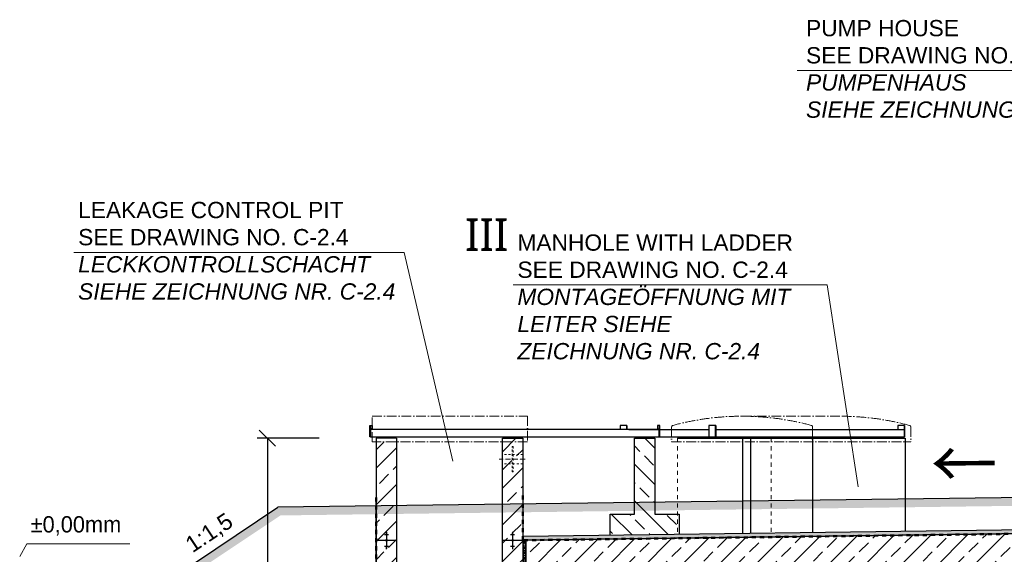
# Model space of a CAD drawing. Header units: millimetres. Extents: x -57642 to 5082813, y -177084 to 58112.
# Tile 343 of 656: x 23644 to 35738, y -38339 to -31774. Entities that reach past the tile are written whole.
import ezdxf

# ---------------------------------------------------------------- set-up
doc = ezdxf.new("R2010")
doc.units = ezdxf.units.MM
doc.linetypes.add('ACAD_ISO10W100', pattern=[18, 12, -3, 0, -3])
doc.linetypes.add('JIS_02_1.0', pattern=[2, 1, -1])
doc.layers.add('Bemaßung', color=7, linetype='Continuous', lineweight=9)
doc.layers.add('Beschriftung', color=7, linetype='Continuous', lineweight=9)
doc.styles.add('LBB3.5M1000', font='isocp.shx', dxfattribs={"height": 3.5})
doc.dimstyles.new('DIN', dxfattribs={"dimtxt": 2.5, "dimasz": 2.5, "dimexe": 1.25, "dimexo": 0.625, "dimtad": 1, "dimtih": 1, "dimdec": 4, "dimdsep": 46, "dimlunit": 6, "dimtxsty": 'Standard', "dimcen": 2.5, "dimadec": 0, "dimazin": 0, "dimtfac": 1, "dimtdec": 4, "dimtmove": 0, "dimatfit": 3, "dimfxl": 0, "dimtvp": 1, "dimtolj": 1, "dimtzin": 0, "dimarcsym": 0})
pattern_1 = [(45, (-1.36, -74287.17), (-224.5064, 224.5064), []), (45, (223.15, -74287.17), (-224.5064, 224.5064), [158.75, -79.375])]

# ---------------------------------------------------------------- blocks, each defined once
blk = doc.blocks.new('_Oblique')
at = {"color": 0, "linetype": 'ByBlock', "lineweight": -2}
blk.add_line((-0.5, -0.5), (0.5, 0.5), dxfattribs=at)
blk = doc.blocks.new('*D479')
at = {"layer": 'Bemaßung', "color": 0, "lineweight": -2, "transparency": 16777216}
for p, q in [((27323, -36913), (26561, -36913)), ((26686, -36913), (26686, -47338)), ((27323, -47338), (26561, -47338))]:
    blk.add_line(p, q, dxfattribs=at)
at = {"layer": 'DEFPOINTS', "color": 0, "transparency": 16777216}
for p in [(28023, -36913), (26686, -47338), (28023, -47338)]:
    blk.add_point(p, dxfattribs=at)
at = {"layer": 'Bemaßung', "color": 0, "lineweight": -2, "transparency": 16777216, "xscale": 200, "yscale": 200, "zscale": 200}
for p, rotation in [((26686, -36913), 90), ((26686, -47338), 270)]:
    blk.add_blockref('_Oblique', p, dxfattribs=dict(at, rotation=rotation))
at = {"layer": 'Bemaßung', "color": 0, "transparency": 16777216, "insert": (26486, -42126), "char_height": 200, "attachment_point": 5, "rotation": 90}
blk.add_mtext('\\A1;10.425', dxfattribs=at)

msp = doc.modelspace()

# ---------------------------------------------------------------- hatches: boundary and pattern name
at = {"lineweight": 13}
h = msp.add_hatch(dxfattribs=at)
h.set_pattern_fill('ANSI33', color=256, scale=50, style=0)
h.set_pattern_definition(pattern_1)
h.paths.add_polyline_path([(28273.08364, -36913.00387), (28023.08364, -36913.00387), (28023.08364, -36958.00387), (28273.08364, -36958.00387)])
h.paths.add_polyline_path([(28273.08364, -36958.00387), (28023.08364, -36958.00387), (28023.08364, -37699.6607), (28273.08364, -37696.40291)])
h.paths.add_polyline_path([(28273.08364, -37696.40291), (28023.08364, -37699.6607), (28023.08364, -38168.00387), (28137.73111, -38168.00387, -1), (28158.43617, -38168.00387), (28273.08364, -38168.00387)])
h.paths.add_polyline_path([(28273.08364, -38168.00387), (28158.43617, -38168.00387, -1), (28137.73111, -38168.00387), (28023.08364, -38168.00387), (28023.08364, -38518.00387), (28273.08364, -38518.00387)])
h.paths.add_polyline_path([(28273.08364, -38518.00387), (28023.08364, -38518.00387), (28023.08364, -40761.46166), (28137.73111, -40761.46166, -1), (28158.43617, -40761.46166), (28273.08364, -40761.46166)])
h.paths.add_polyline_path([(28148.08364, -40689.96762), (28148.08364, -40686.44771), (28143.08364, -40686.44771), (28123.08364, -40689.96762)], flags=16)
h.paths.add_polyline_path([(28143.08364, -40675.888), (28148.08364, -40672.36809), (28143.08364, -40672.36809), (28153.08364, -40675.888)], flags=16)
h.paths.add_polyline_path([(28273.08364, -40761.46166), (28158.43617, -40761.46166, -1), (28137.73111, -40761.46166), (28023.08364, -40761.46166), (28023.08364, -45943.32632), (28137.73111, -45943.32632, -1), (28158.43617, -45943.32632), (28273.08364, -45943.32632)])
h.paths.add_polyline_path([(28143.08364, -40850.55522), (28148.08364, -40850.55522), (28148.08364, -40847.03532), (28143.08364, -40847.03532)], flags=16)
h.paths.add_polyline_path([(28143.08364, -40839.99551), (28153.08364, -40836.4756), (28143.08364, -40836.4756), (28153.08364, -40839.99551)], flags=16)
h.paths.add_polyline_path([(28148.08364, -45871.83228), (28148.08364, -45868.31238), (28143.08364, -45868.31238), (28123.08364, -45871.83228)], flags=16)
h.paths.add_polyline_path([(28273.08364, -45943.32632), (28158.43617, -45943.32632, -1), (28137.73111, -45943.32632), (28023.08364, -45943.32632), (28023.08364, -47338.00387), (28137.73111, -47338.00387, -1), (28158.43617, -47338.00387), (28273.08364, -47338.00387)])
h.paths.add_polyline_path([(28148.08364, -47266.50983), (28148.08364, -47262.98992), (28143.08364, -47262.98992), (28123.08364, -47266.50983)], flags=16)
h.paths.add_polyline_path([(28148.08364, -46028.89999), (28143.08364, -46028.89999), (28148.08364, -46030.65994)], flags=16)
h.paths.add_polyline_path([(30138.28444, -47478.29985), (29823.08364, -47484.60387), (29823.08364, -47338.00387), (29708.43617, -47338.00387, -1), (29687.73111, -47338.00387), (29573.08364, -47338.00387), (28773.08364, -47338.00387), (28773.08364, -47538.00387), (28273.08364, -47538.00387), (28273.08364, -47338.00387), (28158.43617, -47338.00387, -1), (28137.73111, -47338.00387), (28023.08364, -47338.00387), (28023.08364, -47838.00387), (29778.58042, -47838.00387)])
h.paths.add_polyline_path([(28143.08364, -47427.09744), (28148.08364, -47427.09744), (28148.08364, -47423.57753), (28143.08364, -47423.57753)], flags=16)
h.paths.add_polyline_path([(29698.08364, -47409.49791), (29698.08364, -47413.01782), (29703.08364, -47413.01782), (29723.08364, -47409.49791)], flags=16)
h = msp.add_hatch(dxfattribs=at)
h.set_pattern_fill('ANSI33', color=256, scale=50, style=0)
h.set_pattern_definition(pattern_1)
h.paths.add_polyline_path([(29823.08364, -36913.00387), (29573.08364, -36913.00387), (29573.08364, -36958.00387), (29823.08364, -36958.00387)])
h.paths.add_polyline_path([(29693.08364, -37013.6431), (29703.08364, -37013.6431), (29703.08364, -37113.6431), (29823.08364, -37113.6431), (29823.08364, -36958.00387), (29573.08364, -36958.00387), (29573.08364, -37113.6431), (29693.08364, -37113.6431)])
h.paths.add_polyline_path([(29703.08364, -37013.6431), (29693.08364, -37013.6431), (29693.08364, -37113.6431), (29703.08364, -37113.6431)], flags=17)
h.paths.add_polyline_path([(29693.08364, -37113.6431), (29573.08364, -37113.6431), (29573.08364, -37170.7931), (29693.08364, -37170.7931)])
h.paths.add_polyline_path([(29703.08364, -37113.6431), (29693.08364, -37113.6431), (29693.08364, -37170.7931), (29703.08364, -37170.7931)])
h.paths.add_polyline_path([(29823.08364, -37113.6431), (29703.08364, -37113.6431), (29703.08364, -37170.7931), (29823.08364, -37170.7931)])
h.paths.add_polyline_path([(29823.08364, -37170.7931), (29703.08364, -37170.7931), (29703.08364, -37227.9431), (29823.08364, -37227.9431)])
h.paths.add_polyline_path([(29703.08364, -37170.7931), (29693.08364, -37170.7931), (29693.08364, -37227.9431), (29703.08364, -37227.9431)])
h.paths.add_polyline_path([(29693.08364, -37170.7931), (29573.08364, -37170.7931), (29573.08364, -37227.9431), (29693.08364, -37227.9431)])
h.paths.add_polyline_path([(29693.08364, -37227.9431), (29573.08364, -37227.9431), (29573.08364, -37679.4624), (29823.08364, -37676.20461), (29823.08364, -37227.9431), (29703.08364, -37227.9431), (29703.08364, -37327.9431), (29693.08364, -37327.9431)])
h.paths.add_polyline_path([(29703.08364, -37227.9431), (29693.08364, -37227.9431), (29693.08364, -37327.9431), (29703.08364, -37327.9431)], flags=17)
h.paths.add_polyline_path([(29823.08364, -37676.20461), (29573.08364, -37679.4624), (29573.08364, -38168.00387), (29687.73111, -38168.00387, -1), (29708.43617, -38168.00387), (29823.08364, -38168.00387)])
h.paths.add_polyline_path([(29823.08364, -38168.00387), (29708.43617, -38168.00387, -1), (29687.73111, -38168.00387), (29573.08364, -38168.00387), (29573.08364, -40761.46166), (29687.73111, -40761.46166, -1), (29708.43617, -40761.46166), (29823.08364, -40761.46166)])
h.paths.add_polyline_path([(29698.08364, -40689.96762), (29698.08364, -40686.44771), (29693.08364, -40686.44771), (29673.08364, -40689.96762)], flags=16)
h.paths.add_polyline_path([(29693.08364, -38260.61734), (29698.08364, -38260.61734), (29698.08364, -38257.09744), (29693.08364, -38257.09744)], flags=16)
h.paths.add_polyline_path([(29823.08364, -40761.46166), (29708.43617, -40761.46166, -1), (29687.73111, -40761.46166), (29573.08364, -40761.46166), (29573.08364, -45943.32632), (29687.73111, -45943.32632, -1), (29708.43617, -45943.32632), (29823.08364, -45943.32632)])
h.paths.add_polyline_path([(29693.08364, -40854.07513), (29698.08364, -40854.07513), (29698.08364, -40850.55522), (29693.08364, -40850.55522)], flags=16)
h.paths.add_polyline_path([(29698.08364, -45871.83228), (29698.08364, -45868.31238), (29693.08364, -45868.31238), (29673.08364, -45871.83228)], flags=16)
h = msp.add_hatch(dxfattribs=at)
h.set_pattern_fill('ANSI33', color=256, scale=50, angle=90, style=0)
h.set_pattern_definition([(135, (-1.36, -74287.17), (-224.5064, -224.5064), []), (135, (-1.36, -74062.67), (-224.5064, -224.5064), [158.75, -79.375])])
h.paths.add_polyline_path([(31444.88831, -36913.00387), (31194.73593, -36913.00387), (31194.73593, -37658.33039), (31444.88831, -37655.07062)])
h.paths.add_polyline_path([(31444.88831, -37846.92973), (31444.88831, -37655.07062), (31194.73593, -37658.33039), (31194.73593, -37846.92973), (30894.73593, -37846.92973), (30894.73593, -38104.556), (31744.88831, -38093.47753), (31744.88831, -37846.92973)])
h = msp.add_hatch()
h.set_pattern_fill('EARTH', color=256, scale=12.5, angle=45.64495339, style=0)
h.set_pattern_definition([(45.645, (31455.585, -38165.78), (-1.2636, 112.2461), [79.375, -79.375]), (45.645, (31434.3, -38144.97), (-1.2636, 112.2461), [79.375, -79.375]), (45.645, (31413.02, -38124.16), (-1.2636, 112.2461), [79.375, -79.375]), (135.645, (31412.86, -38110.13), (-112.2461, -1.2636), [79.375, -79.375]), (135.645, (31433.67, -38088.85), (-112.2461, -1.2636), [79.375, -79.375]), (135.645, (31454.48, -38067.57), (-112.2461, -1.2636), [79.375, -79.375])])
h.paths.add_polyline_path([(25578.55366, -38707.38456), (25523.08364, -38624.17953), (26816.4425, -37761.94028), (37388.08548, -37624.17953), (37388.08548, -37724.18802), (26847.3107, -37861.54653)])
h = msp.add_hatch(dxfattribs=at)
h.set_pattern_fill('ANSI33', color=256, scale=50, style=0)
h.set_pattern_definition(pattern_1)
edge = h.paths.add_edge_path()
edge.add_arc((30155.07115, -38544.00387), 3, -90, 0.000021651, ccw=False)
edge.add_line((30155.07115, -38547.00387), (30152.07115, -38547.00387))
edge.add_line((30152.07115, -38547.00387), (30152.07115, -38507.00387))
edge.add_line((30152.07115, -38507.00387), (30212.07115, -38507.00387))
edge.add_line((30212.07115, -38507.00387), (40082.08548, -38509.80176))
edge.add_line((40082.08548, -38509.80176), (40082.08548, -38503.00387))
edge.add_line((40082.08548, -38503.00387), (40182.08548, -38503.00387))
edge.add_line((40182.08548, -38503.00387), (40182.08548, -38288.00387))
edge.add_line((40182.08548, -38288.00387), (40082.08548, -38288.00387))
edge.add_line((40082.08548, -38288.00387), (40082.08548, -38278.00387))
edge.add_line((40082.08548, -38278.00387), (40182.08548, -38278.00387))
edge.add_line((40182.08548, -38278.00387), (40182.08548, -38053.00387))
edge.add_line((40182.08548, -38053.00387), (38888.08548, -38053.00387))
edge.add_line((38888.08548, -38053.00387), (38888.08548, -37953.00387))
edge.add_line((38888.08548, -37953.00387), (38688.08548, -37953.00387))
edge.add_line((38688.08548, -37953.00387), (38688.08548, -38053.00387))
edge.add_line((38688.08548, -38053.00387), (29863.08364, -38168.00387))
edge.add_line((29863.08364, -38168.00387), (29863.08364, -38518.00387))
edge.add_line((29863.08364, -38518.00387), (29863.08439, -40761.46166))
edge.add_line((29863.08439, -40761.46166), (30052.73111, -40761.46166))
edge.add_arc((30063.08364, -40761.46166), 10.35253, 0, 180, ccw=False)
edge.add_line((30073.43617, -40761.46166), (30163.08449, -40761.46166))
edge.add_line((30163.08449, -40761.46166), (30158.07115, -38544.00387))
h.paths.add_polyline_path([(30053.08364, -38513.00387), (29973.08364, -38513.00387), (29973.08364, -38497.00387), (29933.08364, -38497.00387), (29933.08364, -38495.00387), (30093.08364, -38495.00387), (30093.08364, -38497.00387), (30053.08364, -38497.00387)], flags=16)
h.paths.add_polyline_path([(30063.08364, -40689.96762), (30063.08364, -40686.44771), (30058.08364, -40686.44771), (30038.08364, -40689.96762)], flags=16)
edge = h.paths.add_edge_path(flags=16)
edge.add_arc((38788.08548, -37978.17681), 5, 0, 360)
edge = h.paths.add_edge_path(flags=16)
edge.add_arc((38788.08548, -38028.17681), 5, 0, 360)
edge = h.paths.add_edge_path()
edge.add_line((30163.08449, -40761.46166), (30073.43617, -40761.46166))
edge.add_arc((30063.08364, -40761.46166), 10.35253, -180, 0, ccw=False)
edge.add_line((30052.73111, -40761.46166), (29863.08439, -40761.46166))
edge.add_line((29863.08439, -40761.46166), (29863.08612, -45943.32641))
edge.add_line((29863.08612, -45943.32641), (29987.73327, -45943.32637))
edge.add_arc((29998.0858, -45943.32637), 10.35253, 0.000019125, 180.000019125, ccw=False)
edge.add_line((30008.43833, -45943.32637), (30133.08548, -45943.32632))
edge.add_line((30133.08548, -45943.32632), (30133.08548, -45893.32632))
edge.add_line((30133.08548, -45893.32632), (30133.08548, -45843.26386))
edge.add_line((30133.08548, -45843.26386), (30133.08548, -45835.25387))
edge.add_line((30133.08548, -45835.25387), (30144.08548, -45765.80387))
edge.add_line((30144.08548, -45765.80387), (30163.08637, -45746.80298))
edge.add_line((30163.08637, -45746.80298), (30163.08449, -40761.46166))
h.paths.add_polyline_path([(30058.08364, -40850.55522), (30063.08364, -40850.55522), (30063.08364, -40847.03532), (30058.08364, -40847.03532)], flags=16)
h.paths.add_polyline_path([(29998.0858, -45871.83233), (29998.0858, -45868.31242), (29993.0858, -45868.31242), (29973.0858, -45871.83233)], flags=16)
at = {"lineweight": 9}
h = msp.add_hatch(dxfattribs=at)
h.set_pattern_fill('BETON_UNBEWEHRT', color=256, scale=100, pattern_type=2)
h.set_pattern_definition([(45, (16.32, -74287.174), (-17.67767, 17.67767), [12.5, -6.25])])
h.paths.add_polyline_path([(38684.08548, -38049.08189), (38684.08548, -38003.05175), (29827.08364, -38118.46875), (29827.08364, -38164.49888)])
at = {"lineweight": 5}
h = msp.add_hatch(dxfattribs=at)
h.set_pattern_fill('NET3', color=0, scale=10)
h.set_pattern_definition([(0, (4398.64, 31.774), (0, 31.75), []), (60, (4398.64, 31.774), (-27.496307, 15.875), []), (120, (4398.64, 31.774), (-27.496307, -15.875), [])])
h.paths.add_polyline_path([(29863.08364, -38168.00387), (29823.08364, -38168.00387), (29823.08364, -45943.32641), (29863.08364, -45943.32641)])

# ---------------------------------------------------------------- linework, layer by layer
at = {"linetype": 'ACAD_ISO10W100', "lineweight": 18, "ltscale": 10}
for p, q in [((32517.54287, -36643.00387), (33722.54287, -36643.00387)), ((31651.51747, -36775.52362), (31651.51747, -36958.00387)), ((33383.56828, -36775.52362), (33383.56828, -36958.00387)), ((34588.56828, -36775.52362), (34588.56828, -36958.00387)), ((31651.51747, -36958.00387), (34588.56828, -36958.00387))]:
    msp.add_line(p, q, dxfattribs=at)
for p, q in [((27943.08364, -36898.00387), (27943.08364, -36758.00387)), ((27943.08364, -36758.00387), (27953.08364, -36758.00387)), ((27953.08364, -36758.00387), (27953.08364, -36808.00387)), ((27953.08364, -36758.00387), (27973.08364, -36758.00387)), ((27973.08364, -36758.00387), (27973.08364, -36798.00387)), ((31101.63841, -36758.00387), (31018.69612, -36758.00387)), ((31018.69612, -36758.00387), (31018.69612, -36808.00387)), ((31096.63841, -36758.00387), (31096.63841, -36808.00387)), ((31101.63841, -36758.00387), (31101.63841, -36808.00387)), ((31498.08364, -36758.00387), (31478.08364, -36758.00387)), ((31478.08364, -36758.00387), (31478.08364, -36798.00387)), ((31508.08364, -36758.00387), (31498.08364, -36758.00387)), ((31498.08364, -36758.00387), (31498.08364, -36808.00387)), ((31508.08364, -36898.00387), (31508.08364, -36758.00387)), ((32192.47855, -36758.00387), (32109.53626, -36758.00387)), ((32109.53626, -36758.00387), (32109.53626, -36898.00387)), ((32187.47855, -36758.00387), (32187.47855, -36898.00387)), ((32192.47855, -36758.00387), (32192.47855, -36898.00387)), ((34512.47855, -36758.00387), (34429.53626, -36758.00387)), ((34429.53626, -36758.00387), (34429.53626, -36808.00387)), ((34507.47855, -36758.00387), (34507.47855, -36898.00387)), ((34512.47855, -36758.00387), (34512.47855, -36898.00387)), ((27973.08364, -36798.00387), (27953.08364, -36798.00387)), ((31498.08364, -36808.00387), (27953.08364, -36808.00387)), ((27953.08364, -36808.00387), (27953.08364, -36898.00387)), ((31126.99472, -36808.00387), (32109.53626, -36808.00387)), ((31478.08364, -36798.00387), (31498.08364, -36798.00387)), ((31498.08364, -36898.00387), (31498.08364, -36808.00387)), ((32192.47855, -36808.00387), (34507.47855, -36808.00387)), ((27953.08364, -36898.00387), (27943.08364, -36898.00387)), ((27953.08364, -36898.00387), (31498.08364, -36898.00387)), ((28273.08364, -36913.00387), (28023.08364, -36913.00387)), ((28023.08364, -36913.00387), (28023.08364, -47888.00387)), ((28098.08364, -36908.00387), (28093.08364, -36913.00387)), ((28098.08364, -36908.00387), (28098.08364, -36898.00387)), ((28198.08364, -36908.00387), (28098.08364, -36908.00387)), ((28198.08364, -36898.00387), (28198.08364, -36908.00387)), ((28198.08364, -36908.00387), (28203.08364, -36913.00387)), ((28273.08364, -36913.00387), (28273.08364, -47338.00387)), ((29573.08364, -36913.00387), (29823.08364, -36913.00387)), ((29573.08364, -47075.22101), (29573.08364, -36913.00387)), ((29648.08364, -36908.00387), (29643.08364, -36913.00387)), ((29648.08364, -36908.00387), (29648.08364, -36898.00387)), ((29748.08364, -36908.00387), (29648.08364, -36908.00387)), ((29748.08364, -36898.00387), (29748.08364, -36908.00387)), ((29748.08364, -36908.00387), (29753.08364, -36913.00387)), ((29823.08364, -36913.00387), (29823.08364, -45943.32641)), ((31126.99472, -36898.00387), (34512.47855, -36898.00387)), ((31269.81212, -36908.00387), (31264.81212, -36913.00387)), ((31269.81212, -36908.00387), (31269.81212, -36898.00387)), ((31369.81212, -36908.00387), (31269.81212, -36908.00387)), ((31369.81212, -36898.00387), (31369.81212, -36908.00387)), ((31369.81212, -36908.00387), (31374.81212, -36913.00387)), ((31498.08364, -36898.00387), (31508.08364, -36898.00387)), ((31724.81874, -36913.00387), (34520.26701, -36913.00387)), ((32520.26701, -36913.00387), (32520.26701, -38080.53422)), ((32620.26701, -36913.00387), (32620.26701, -38079.40852)), ((33383.56828, -36913.00387), (33383.56828, -38070.81601)), ((34520.26701, -36913.00387), (34520.26701, -38057.25128)), ((29693.08364, -37013.6431), (29703.08364, -37013.6431)), ((37388.08548, -37624.17953), (26816.4425, -37761.94028)), ((28019.08364, -37640.09282), (28019.08364, -47888.00387)), ((29827.08364, -38164.49888), (29827.08364, -37616.53249)), ((25523.08364, -38624.17953), (26816.4425, -37761.94028)), ((28143.08364, -38068.35059), (28153.08364, -38068.35059)), ((28143.08364, -38071.87049), (28153.08364, -38071.87049)), ((28143.08364, -38075.3904), (28153.08364, -38075.3904)), ((28143.08364, -38078.9103), (28153.08364, -38078.9103)), ((28143.08364, -38082.43021), (28153.08364, -38082.43021)), ((28143.08364, -38085.95011), (28153.08364, -38085.95011)), ((28143.08364, -38089.47002), (28153.08364, -38089.47002)), ((28143.08364, -38092.98992), (28153.08364, -38092.98992)), ((28148.08364, -38068.00387), (28148.08364, -38157.65134)), ((29693.08364, -38068.35059), (29703.08364, -38068.35059)), ((29693.08364, -38071.87049), (29703.08364, -38071.87049)), ((29693.08364, -38075.3904), (29703.08364, -38075.3904)), ((29693.08364, -38078.9103), (29703.08364, -38078.9103)), ((29693.08364, -38082.43021), (29703.08364, -38082.43021)), ((29693.08364, -38085.95011), (29703.08364, -38085.95011)), ((29693.08364, -38089.47002), (29703.08364, -38089.47002)), ((29693.08364, -38092.98992), (29703.08364, -38092.98992)), ((29698.08364, -38068.00387), (29698.08364, -38157.65134)), ((38687.43398, -38003.00811), (29827.08364, -38118.46875)), ((38684.08548, -38049.08189), (29827.08364, -38164.49888)), ((38688.08548, -38053.00387), (29863.08364, -38168.00387)), ((28137.73111, -38168.00387), (28023.08364, -38168.00387)), ((28123.08364, -38096.50983), (28173.08364, -38096.50983)), ((28148.08364, -38178.3564), (28148.08364, -38268.00387)), ((28273.08364, -38168.00387), (28158.43617, -38168.00387)), ((29687.73111, -38168.00387), (29573.08364, -38168.00387)), ((29673.08364, -38096.50983), (29723.08364, -38096.50983)), ((29698.08364, -38178.3564), (29698.08364, -38268.00387)), ((29823.08364, -38168.00387), (29708.43617, -38168.00387)), ((29863.08364, -38518.00387), (29863.08364, -38168.00387)), ((28123.08364, -38239.49791), (28173.08364, -38239.49791)), ((28143.08364, -38243.01782), (28153.08364, -38243.01782)), ((28143.08364, -38246.53772), (28153.08364, -38246.53772)), ((28143.08364, -38250.05763), (28153.08364, -38250.05763)), ((28143.08364, -38253.57753), (28153.08364, -38253.57753)), ((28143.08364, -38257.09744), (28153.08364, -38257.09744)), ((28143.08364, -38260.61734), (28153.08364, -38260.61734)), ((28143.08364, -38264.13725), (28153.08364, -38264.13725)), ((28143.08364, -38267.65715), (28153.08364, -38267.65715)), ((29673.08364, -38239.49791), (29723.08364, -38239.49791)), ((29693.08364, -38243.01782), (29703.08364, -38243.01782)), ((29693.08364, -38246.53772), (29703.08364, -38246.53772)), ((29693.08364, -38250.05763), (29703.08364, -38250.05763)), ((29693.08364, -38253.57753), (29703.08364, -38253.57753)), ((29693.08364, -38257.09744), (29703.08364, -38257.09744)), ((29693.08364, -38260.61734), (29703.08364, -38260.61734)), ((29693.08364, -38264.13725), (29703.08364, -38264.13725)), ((29693.08364, -38267.65715), (29703.08364, -38267.65715))]:
    msp.add_line(p, q)
at = {"linetype": 'JIS_02_1.0', "lineweight": 18, "ltscale": 50}
for p, q in [((31724.81874, -36913.00387), (31724.81874, -38089.48861)), ((32874.81874, -36913.00387), (32874.81874, -38076.54302))]:
    msp.add_line(p, q, dxfattribs=at)
at = {"linetype": 'JIS_02_1.0', "lineweight": 18, "ltscale": 25}
for p, q in [((29823.08364, -37113.6431), (29573.08364, -37113.6431)), ((29823.08364, -37227.9431), (29573.08364, -37227.9431))]:
    msp.add_line(p, q, dxfattribs=at)
at = {"linetype": 'ACAD_ISO10W100', "lineweight": 18, "ltscale": 5}
msp.add_line((29852.96863, -37170.7931), (29531.35609, -37170.7931), dxfattribs=at)
at = {"linetype": 'JIS_02_1.0', "lineweight": 50, "ltscale": 50}
for p, q in [((28021.08364, -37640.06676), (28021.08364, -47888.00387)), ((29825.08364, -38166.49888), (29825.08364, -37616.55855)), ((38686.08548, -38051.02976), (29825.08364, -38166.49888))]:
    msp.add_line(p, q, dxfattribs=at)
at = {"linetype": 'ACAD_ISO10W100', "lineweight": 18, "ltscale": 10}
msp.add_lwpolyline([(27973.08364, -36643.00387), (29883.08364, -36643.00387), (29883.08364, -36958.00387), (27973.08364, -36958.00387)], close=True, dxfattribs=at)
msp.add_lwpolyline([(30894.73593, -38104.556), (30894.73593, -37846.92973), (31194.73593, -37846.92973), (31194.73593, -36913.00387), (31444.88831, -36913.00387), (31444.88831, -37846.92973), (31744.88831, -37846.92973), (31744.88831, -38093.47753)])
at = {"linetype": 'JIS_02_1.0', "lineweight": 18, "ltscale": 25}
msp.add_lwpolyline([(29693.08364, -37013.6431), (29703.08364, -37013.6431), (29703.08364, -37327.9431), (29693.08364, -37327.9431)], close=True, dxfattribs=at)
msp.add_lwpolyline([(29863.08364, -38168.00387), (29823.08364, -38168.00387), (29823.08364, -45943.32641), (29863.08364, -45943.32641)], close=True)
for centre in [(28148.08364, -38168.00387), (29698.08364, -38168.00387)]:
    msp.add_circle(centre, 10.35253)
at = {"linetype": 'ACAD_ISO10W100', "lineweight": 18, "ltscale": 10}
for centre, radius, start, end in [((32517.54287, -39894.82675), 3251.82288, 74.871828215, 105.128171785), ((33722.54287, -39894.82675), 3251.82288, 74.871828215, 90), ((31671.51747, -36775.52362), 20, 97.564085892, 180), ((33363.56828, -36775.52362), 20, 0, 82.435914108), ((34568.56828, -36775.52362), 20, 0, 82.435914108)]:
    msp.add_arc(centre, radius, start, end, dxfattribs=at)
at = {"layer": 'Bemaßung'}
for p, q in [((23643.85113, -38364.31467), (23732.59687, -38210.60254)), ((23732.59687, -38210.60254), (24996.3072, -38210.60254))]:
    msp.add_line(p, q, dxfattribs=at)
at = {"layer": 'Beschriftung', "lineweight": 13}
for p, q in [((33192.3225, -32398.22533), (37228.64893, -32400.74023)), ((24309.30566, -34631.40722), (28366.6295, -34631.40722)), ((28366.6295, -34631.40722), (28963.74908, -37194.33673)), ((29704.93464, -35031.09893), (33560.13691, -35031.09893)), ((33560.13691, -35031.09893), (33944.54381, -37510.11589))]:
    msp.add_line(p, q, dxfattribs=at)

# ---------------------------------------------------------------- texts
at = {"attachment_point": 1, "style": 'LBB3.5M1000'}
for s, insert, char_height, width, rotation in [('{\\fSimSun|b0|i0|c134|p2;←}', (34830.7352, -36935.69239), 600, 757.9614593, 0.64495339), ('{\\fArial|b0|i0|c0|p34;1:1,5}', (25655.32976, -38160.10947), 200, 340.570193, 33.690067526)]:
    msp.add_mtext(s, dxfattribs=dict(at, insert=insert, char_height=char_height, width=width, rotation=rotation))
at = {"layer": 'Bemaßung', "insert": (24334.67187, -37989.30839), "char_height": 200, "attachment_point": 5}
msp.add_mtext('\\A1;%%P0,00mm', dxfattribs=at)
at = {"layer": 'Beschriftung', "char_height": 200, "attachment_point": 1, "style": 'LBB3.5M1000'}
for s, insert, width in [('{\\fArial|b0|i0|c0|p34;PUMP HOUSE\\PSEE DRAWING NO. C-2.5\\P\\fArial|b0|i1|c0|p34;PUMPENHAUS\\PSIEHE ZEICHNUNG NR. C-2.5}', (33302.23737, -31778.01974), 7399.5425203), ('{\\fArial|b0|i0|c0|p34;LEAKAGE CONTROL PIT\\PSEE DRAWING NO. C-2.4\\P\\fArial|b0|i1|c0|p34;LECKKONTROLLSCHACHT\\PSIEHE ZEICHNUNG NR. C-2.4}', (24361.6884, -34011.20163), 7399.5425203), ('{\\fSegoe UI|b0|i0|c0|p34;\\H2x;\\C256;III}', (29114.69057, -34213.66973), 517.2088703), ('{\\fArial|b0|i0|c0|p34;MANHOLE WITH LADDER\\PSEE DRAWING NO. C-2.4\\P\\fArial|b0|i1|c0|p34;MONTAGEÖFFNUNG MIT\\PLEITER SIEHE\\PZEICHNUNG NR. C-2.4}', (29757.31738, -34410.89334), 7399.5425203)]:
    msp.add_mtext(s, dxfattribs=dict(at, insert=insert, width=width))

# ---------------------------------------------------------------- dimensions: what is measured, and where the dimension line sits
at = {"layer": 'Bemaßung'}
dim = msp.add_linear_dim(base=(26685.51323, -47338.00387), p1=(28023.08364, -36913.00387), p2=(28023.08364, -47338.00387), angle=90, dimstyle='DIN', override={"dimscale": 100, "dimtxt": 2, "dimasz": 2, "dimexo": 7, "dimgap": 1, "dimtih": 0, "dimblk1": 'Oblique', "dimblk2": 'Oblique', "dimsah": 1, "dimtmove": 2}, dxfattribs=at)
dim.commit()
dim.dimension.update_dxf_attribs({"geometry": '*D479', "text_midpoint": (26485.51323, -42125.50387)})

doc.saveas('drawing.dxf')
